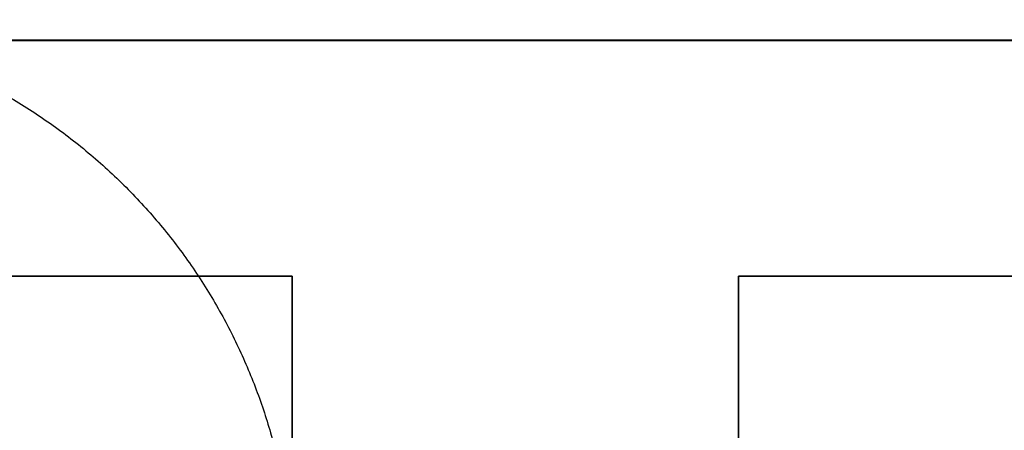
# Model space of a CAD drawing. Header units: millimetres. Extents: x -809 to 684, y -15 to 16.
# Tile 646 of 656: x 611 to 631, y 5 to 13. Entities that reach past the tile are written whole.
import ezdxf

# ---------------------------------------------------------------- set-up
doc = ezdxf.new("R2010")
doc.units = ezdxf.units.MM
doc.layers.add('METAL NEGRO', color=7, linetype='Continuous')

msp = doc.modelspace()

# ---------------------------------------------------------------- linework, layer by layer
at = {"layer": 'METAL NEGRO'}
for p, q in [((474.962, 12.451, 1109.497), (683.962, 12.451, 1109.497)), ((605.762, 7.697, 1118.494), (616.762, 7.697, 1118.494)), ((616.762, 7.697, 1118.491), (616.762, -5.303, 1118.491)), ((616.762, -5.304, 1118.738), (616.762, 7.696, 1118.744)), ((625.762, -5.303, 1118.491), (625.762, 7.697, 1118.491)), ((625.762, 7.697, 1118.494), (636.762, 7.697, 1118.494)), ((625.762, 7.696, 1118.744), (625.762, -5.304, 1118.738))]:
    msp.add_line(p, q, dxfattribs=at)
msp.add_rational_spline([(605.272, 12.863, 16.571), (614.704, 12.863, 16.571), (616.55, 3.613, 16.571)], [1, 0.746414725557, 0.931934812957], degree=2, dxfattribs=at)
for points in [[(474.962, 12.455, 1100.247), (683.962, 12.455, 1100.247)], [(474.962, 12.446, 1118.747), (683.962, 12.446, 1118.747)], [(605.762, 7.697, 1118.244), (616.762, 7.697, 1118.244)], [(616.762, 7.696, 1118.744), (605.762, 7.696, 1118.744)], [(616.762, 7.696, 1118.744), (616.762, 7.697, 1118.244)], [(616.762, 7.697, 1118.244), (616.762, -5.303, 1118.238)], [(625.762, -5.303, 1118.238), (625.762, 7.697, 1118.244)], [(625.762, 7.697, 1118.244), (636.762, 7.697, 1118.244)], [(625.762, 7.697, 1118.244), (625.762, 7.696, 1118.744)], [(636.762, 7.696, 1118.744), (625.762, 7.696, 1118.744)]]:
    msp.add_open_spline(points, degree=1, dxfattribs=at)

doc.saveas('drawing.dxf')
